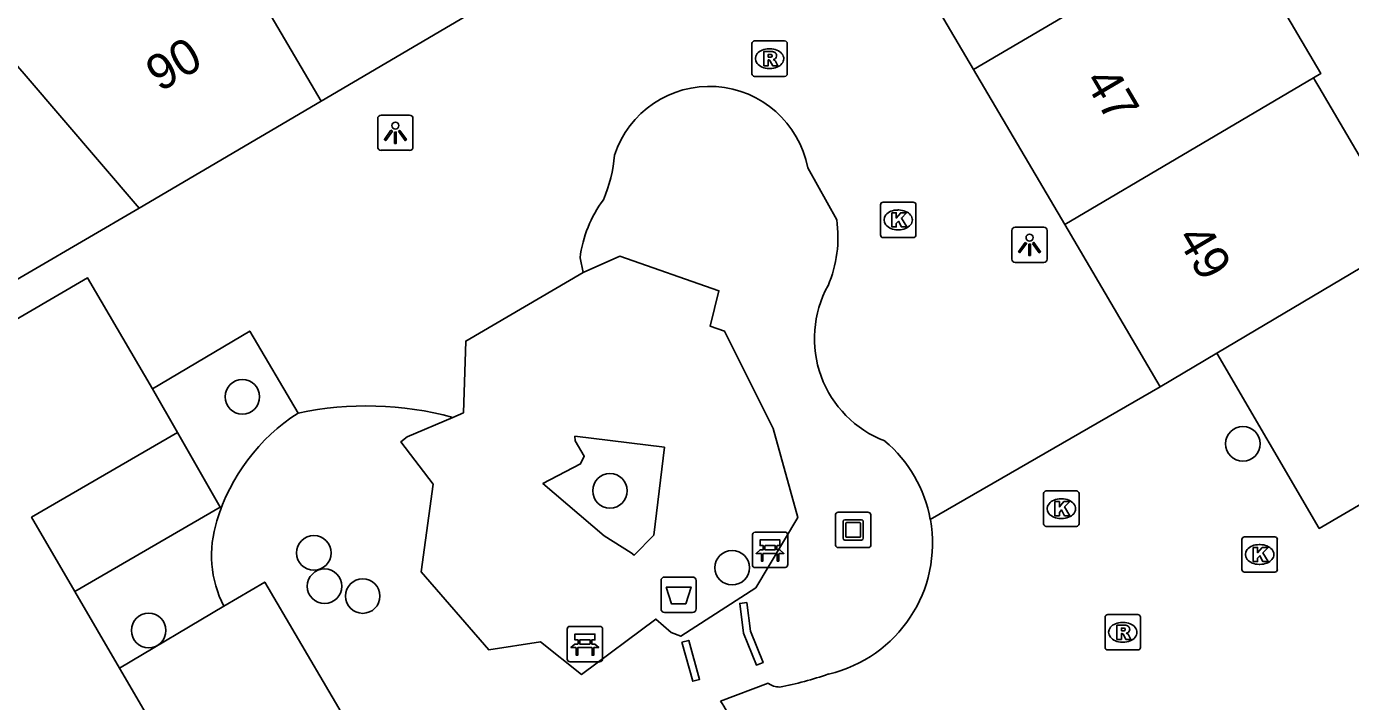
# Model space of a CAD drawing. Extents: x 161771 to 163125, y 382479 to 383177.
# Drawn here: x 162197.24 to 162234.66, y 382801.26 to 382820.33 of the extents above; entities that cross this region are included whole.
import ezdxf

# ---------------------------------------------------------------- set-up
doc = ezdxf.new("R2010")
doc.units = 0
for name, color, linetype in [('IMGEO_Afvalbak', 7, 'Continuous'), ('IMGEO_Bank', 7, 'Continuous'), ('IMGEO_Boom', 7, 'Continuous'), ('IMGEO_Groenvoorziening', 7, 'Continuous'), ('IMGEO_Haag', 7, 'Continuous'), ('IMGEO_Kolk', 7, 'Continuous'), ('IMGEO_Kunstobject', 7, 'Continuous'), ('IMGEO_Lichtpunt', 7, 'Continuous'), ('IMGEO_Pand', 7, 'Continuous'), ('IMGEO_Pand_nummerreeks', 7, 'Continuous'), ('IMGEO_Parkeervlak_open', 7, 'Continuous'), ('IMGEO_Rijbaan_lokaal_open', 7, 'Continuous'), ('IMGEO_Rioolput', 7, 'Continuous'), ('IMGEO_Voetpad_onverhard', 7, 'Continuous'), ('IMGEO_Woonerf_open', 7, 'Continuous')]:
    doc.layers.add(name, color=color, linetype=linetype)

msp = doc.modelspace()

# ---------------------------------------------------------------- linework, layer by layer
at = {"layer": 'IMGEO_Afvalbak'}
for p, q in [((162215.276, 382804.773), (162216.066, 382804.773)), ((162216.066, 382804.773), (162215.276, 382804.773)), ((162215.176, 382803.873), (162215.176, 382804.673)), ((162215.176, 382804.673), (162215.176, 382803.873)), ((162216.166, 382804.673), (162216.166, 382803.873)), ((162216.166, 382803.873), (162216.166, 382804.673)), ((162216.066, 382803.773), (162215.276, 382803.773)), ((162215.276, 382803.773), (162216.066, 382803.773))]:
    msp.add_line(p, q, dxfattribs=at)
msp.add_lwpolyline([(162215.319, 382804.487), (162216.023, 382804.487), (162215.874, 382804.017), (162215.468, 382804.017), (162215.319, 382804.487)], dxfattribs=at)
for centre, start, end in [((162215.276, 382804.673), 90, 180), ((162215.276, 382804.673), 90, 180), ((162216.066, 382804.673), 0, 90), ((162216.066, 382804.673), 360, 90), ((162215.276, 382803.873), 180, 270), ((162215.276, 382803.873), 180, 270), ((162216.066, 382803.873), 270, 0), ((162216.066, 382803.873), 270, 0)]:
    msp.add_arc(centre, 0.1, start, end, dxfattribs=at)
at = {"layer": 'IMGEO_Bank'}
for p, q in [((162217.758, 382805.117), (162217.758, 382805.958)), ((162217.758, 382805.958), (162217.758, 382805.117)), ((162217.833, 382806.042), (162218.674, 382806.042)), ((162218.674, 382806.042), (162217.833, 382806.042)), ((162218.758, 382805.967), (162218.758, 382805.126)), ((162218.758, 382805.126), (162218.758, 382805.967)), ((162218.455, 382805.44), (162218.062, 382805.44)), ((162218.067, 382805.548), (162218.067, 382805.654)), ((162218.111, 382805.654), (162218.111, 382805.548)), ((162218.399, 382805.66), (162218.117, 382805.66)), ((162218.117, 382805.542), (162218.399, 382805.542)), ((162218.405, 382805.548), (162218.405, 382805.654)), ((162218.449, 382805.654), (162218.449, 382805.548)), ((162218.683, 382805.042), (162217.842, 382805.042)), ((162217.842, 382805.042), (162218.683, 382805.042)), ((162212.525, 382802.455), (162212.525, 382803.296)), ((162212.525, 382803.296), (162212.525, 382802.455)), ((162212.6, 382803.38), (162213.441, 382803.38)), ((162213.441, 382803.38), (162212.6, 382803.38)), ((162213.525, 382803.305), (162213.525, 382802.464)), ((162213.525, 382802.464), (162213.525, 382803.305)), ((162212.834, 382802.886), (162212.834, 382802.992)), ((162212.878, 382802.992), (162212.878, 382802.886)), ((162213.166, 382802.998), (162212.884, 382802.998)), ((162212.884, 382802.88), (162213.166, 382802.88)), ((162213.172, 382802.886), (162213.172, 382802.992)), ((162213.216, 382802.992), (162213.216, 382802.886)), ((162213.222, 382802.778), (162212.829, 382802.778)), ((162213.45, 382802.38), (162212.609, 382802.38)), ((162212.609, 382802.38), (162213.45, 382802.38))]:
    msp.add_line(p, q, dxfattribs=at)
for points in [[(162218.061, 382805.66), (162217.975, 382805.66), (162217.975, 382805.821), (162218.538, 382805.821), (162218.538, 382805.66), (162218.455, 382805.66)], [(162218.005, 382805.44), (162217.863, 382805.44), (162217.975, 382805.542), (162218.061, 382805.542)], [(162218.055, 382805.433), (162218.055, 382805.226), (162218.012, 382805.226), (162218.012, 382805.433)], [(162218.455, 382805.542), (162218.538, 382805.542), (162218.65, 382805.44), (162218.511, 382805.44)], [(162218.505, 382805.433), (162218.505, 382805.226), (162218.461, 382805.226), (162218.461, 382805.433)], [(162212.772, 382802.778), (162212.63, 382802.778), (162212.742, 382802.88), (162212.828, 382802.88)], [(162212.828, 382802.998), (162212.742, 382802.998), (162212.742, 382803.159), (162213.305, 382803.159), (162213.305, 382802.998), (162213.222, 382802.998)], [(162213.222, 382802.88), (162213.305, 382802.88), (162213.417, 382802.778), (162213.278, 382802.778)], [(162212.822, 382802.771), (162212.822, 382802.564), (162212.779, 382802.564), (162212.779, 382802.771)], [(162213.272, 382802.771), (162213.272, 382802.564), (162213.228, 382802.564), (162213.228, 382802.771)]]:
    msp.add_lwpolyline(points, dxfattribs=at)
for centre, radius, start, end in [((162217.836, 382805.964), 0.0779, 92.4484, 184.2845), ((162217.836, 382805.964), 0.0779, 92.4484, 184.2845), ((162218.68, 382805.964), 0.0779, 2.4484, 94.2845), ((162218.68, 382805.964), 0.0779, 2.4484, 94.2845), ((162218.005, 382805.433), 0.00671, 2.8957, 87.1043), ((162218.062, 382805.433), 0.00671, 92.8957, 177.1043), ((162218.06, 382805.653), 0.00671, 2.8957, 87.1043), ((162218.06, 382805.549), 0.00671, 272.8957, 357.1043), ((162218.117, 382805.653), 0.00671, 92.8957, 177.1043), ((162218.117, 382805.549), 0.00671, 182.8957, 267.1043), ((162218.399, 382805.653), 0.00671, 2.8957, 87.1043), ((162218.399, 382805.549), 0.00671, 272.8957, 357.1043), ((162218.456, 382805.653), 0.00671, 92.8957, 177.1043), ((162218.456, 382805.549), 0.00671, 182.8957, 267.1043), ((162218.454, 382805.433), 0.00671, 2.8957, 87.1043), ((162218.511, 382805.433), 0.00671, 92.8957, 177.1043), ((162217.836, 382805.12), 0.0779, 182.4484, 274.2845), ((162217.836, 382805.12), 0.0779, 182.4484, 274.2845), ((162218.68, 382805.12), 0.0779, 272.4484, 4.2845), ((162218.68, 382805.12), 0.0779, 272.4484, 4.2845), ((162212.603, 382803.302), 0.0779, 92.4484, 184.2845), ((162212.603, 382803.302), 0.0779, 92.4484, 184.2845), ((162213.447, 382803.302), 0.0779, 2.4484, 94.2845), ((162213.447, 382803.302), 0.0779, 2.4484, 94.2845), ((162212.827, 382802.991), 0.00671, 2.8957, 87.1043), ((162212.827, 382802.887), 0.00671, 272.8957, 357.1043), ((162212.884, 382802.991), 0.00671, 92.8957, 177.1043), ((162212.884, 382802.887), 0.00671, 182.8957, 267.1043), ((162213.166, 382802.991), 0.00671, 2.8957, 87.1043), ((162213.166, 382802.887), 0.00671, 272.8957, 357.1043), ((162213.223, 382802.991), 0.00671, 92.8957, 177.1043), ((162213.223, 382802.887), 0.00671, 182.8957, 267.1043), ((162212.603, 382802.458), 0.0779, 182.4484, 274.2845), ((162212.603, 382802.458), 0.0779, 182.4484, 274.2845), ((162212.772, 382802.771), 0.00671, 2.8957, 87.1043), ((162212.829, 382802.771), 0.00671, 92.8957, 177.1043), ((162213.221, 382802.771), 0.00671, 2.8957, 87.1043), ((162213.278, 382802.771), 0.00671, 92.8957, 177.1043), ((162213.447, 382802.458), 0.0779, 272.4484, 4.2845), ((162213.447, 382802.458), 0.0779, 272.4484, 4.2845)]:
    msp.add_arc(centre, radius, start, end, dxfattribs=at)
at = {"layer": 'IMGEO_Boom'}
for centre in [(162203.343, 382809.865), (162231.621, 382808.538), (162213.733, 382807.209), (162205.365, 382805.454), (162217.185, 382805.037), (162205.667, 382804.512), (162206.744, 382804.236), (162200.695, 382803.263)]:
    msp.add_circle(centre, 0.489, dxfattribs=at)
at = {"layer": 'IMGEO_Groenvoorziening'}
for centre, radius, start, end in [((162207.881, 382804.784), 5.488, 122.651, 163.345), ((162205.647, 382805.388), 3.175, 162.2232, 206.9417)]:
    msp.add_arc(centre, radius, start, end, dxfattribs=at)
at = {"layer": 'IMGEO_Haag'}
for points in [[(162217.6, 382804.052), (162217.402, 382804.026), (162217.508, 382803.191), (162217.874, 382802.284), (162218.06, 382802.358), (162217.704, 382803.241), (162217.6, 382804.052)], [(162215.766, 382802.928), (162216.073, 382801.828), (162216.265, 382801.882), (162215.958, 382802.982), (162215.766, 382802.928)]]:
    msp.add_lwpolyline(points, dxfattribs=at)
at = {"layer": 'IMGEO_Kolk'}
for p, q in [((162221.379, 382814.438), (162221.379, 382815.29)), ((162221.454, 382815.364), (162222.306, 382815.364)), ((162222.38, 382815.29), (162222.38, 382814.438)), ((162221.867, 382815.144), (162221.892, 382815.144)), ((162221.89, 382814.584), (162221.865, 382814.584)), ((162222.306, 382814.364), (162221.454, 382814.364)), ((162225.989, 382806.278), (162225.989, 382807.13)), ((162226.064, 382807.204), (162226.916, 382807.204)), ((162226.477, 382806.984), (162226.502, 382806.984)), ((162226.99, 382807.13), (162226.99, 382806.278)), ((162226.916, 382806.204), (162226.064, 382806.204)), ((162226.5, 382806.424), (162226.475, 382806.424)), ((162231.593, 382804.984), (162231.593, 382805.836)), ((162231.668, 382805.91), (162232.52, 382805.91)), ((162232.594, 382805.836), (162232.594, 382804.984)), ((162232.081, 382805.69), (162232.106, 382805.69)), ((162232.104, 382805.13), (162232.079, 382805.13)), ((162232.52, 382804.91), (162231.668, 382804.91))]:
    msp.add_line(p, q, dxfattribs=at)
for points in [[(162221.379, 382814.438), (162221.379, 382815.29)], [(162221.454, 382815.364), (162222.306, 382815.364)], [(162222.38, 382815.29), (162222.38, 382814.438)], [(162221.7, 382815.064), (162221.823, 382815.064), (162221.823, 382814.913), (162221.953, 382815.064), (162222.117, 382815.064), (162221.971, 382814.913), (162222.124, 382814.664), (162221.972, 382814.664), (162221.887, 382814.828), (162221.823, 382814.761), (162221.823, 382814.664), (162221.7, 382814.664), (162221.7, 382815.064)], [(162222.306, 382814.364), (162221.454, 382814.364)], [(162225.989, 382806.278), (162225.989, 382807.13)], [(162226.064, 382807.204), (162226.916, 382807.204)], [(162226.99, 382807.13), (162226.99, 382806.278)], [(162226.31, 382806.904), (162226.433, 382806.904), (162226.433, 382806.753), (162226.563, 382806.904), (162226.727, 382806.904), (162226.581, 382806.753), (162226.734, 382806.504), (162226.582, 382806.504), (162226.497, 382806.668), (162226.433, 382806.601), (162226.433, 382806.504), (162226.31, 382806.504), (162226.31, 382806.904)], [(162226.916, 382806.204), (162226.064, 382806.204)], [(162231.593, 382804.984), (162231.593, 382805.836)], [(162231.668, 382805.91), (162232.52, 382805.91)], [(162232.594, 382805.836), (162232.594, 382804.984)], [(162231.914, 382805.61), (162232.037, 382805.61), (162232.037, 382805.459), (162232.167, 382805.61), (162232.331, 382805.61), (162232.185, 382805.459), (162232.338, 382805.21), (162232.186, 382805.21), (162232.101, 382805.374), (162232.037, 382805.307), (162232.037, 382805.21), (162231.914, 382805.21), (162231.914, 382805.61)], [(162232.52, 382804.91), (162231.668, 382804.91)]]:
    msp.add_lwpolyline(points, dxfattribs=at)
for centre, start, end in [((162221.456, 382815.288), 91.552, 178.448), ((162221.456, 382815.288), 91.552, 178.448), ((162222.304, 382815.288), 1.552, 88.448), ((162222.304, 382815.288), 1.552, 88.448), ((162221.456, 382814.44), 181.552, 268.448), ((162221.456, 382814.44), 181.552, 268.448), ((162222.304, 382814.44), 271.552, 358.448), ((162222.304, 382814.44), 271.552, 358.448), ((162226.066, 382807.128), 91.552, 178.448), ((162226.066, 382807.128), 91.552, 178.448), ((162226.914, 382807.128), 1.552, 88.448), ((162226.914, 382807.128), 1.552, 88.448), ((162226.066, 382806.28), 181.552, 268.448), ((162226.066, 382806.28), 181.552, 268.448), ((162226.914, 382806.28), 271.552, 358.448), ((162226.914, 382806.28), 271.552, 358.448), ((162231.67, 382805.834), 91.552, 178.448), ((162231.67, 382805.834), 91.552, 178.448), ((162232.518, 382805.834), 1.552, 88.448), ((162232.518, 382805.834), 1.552, 88.448), ((162231.67, 382804.986), 181.552, 268.448), ((162231.67, 382804.986), 181.552, 268.448), ((162232.518, 382804.986), 271.552, 358.448), ((162232.518, 382804.986), 271.552, 358.448)]:
    msp.add_arc(centre, 0.0765, start, end, dxfattribs=at)
for centre, major_axis, ratio, start_param, end_param in [((162221.866, 382814.864), (-0.387, 0.002), 0.722429, 4.712389, 7.853982), ((162221.891, 382814.864), (-0.39, 0.002), 0.717154, 1.570796, 4.712389), ((162226.476, 382806.704), (-0.387, 0.002), 0.722429, 4.712389, 7.853982), ((162226.501, 382806.704), (-0.39, 0.002), 0.717154, 1.570796, 4.712389), ((162232.08, 382805.41), (-0.387, 0.002), 0.722429, 4.712389, 7.853982), ((162232.105, 382805.41), (-0.39, 0.002), 0.717154, 1.570796, 4.712389)]:
    msp.add_ellipse(centre, major_axis=major_axis, ratio=ratio, start_param=start_param, end_param=end_param, dxfattribs=at)
at = {"layer": 'IMGEO_Kunstobject'}
for p, q in [((162221.021, 382806.603), (162220.18, 382806.603)), ((162221.021, 382806.603), (162220.18, 382806.603)), ((162220.105, 382806.519), (162220.105, 382805.678)), ((162220.105, 382806.519), (162220.105, 382805.678)), ((162220.319, 382805.867), (162220.319, 382806.341)), ((162220.369, 382806.391), (162220.843, 382806.391)), ((162220.399, 382806.291), (162220.399, 382805.917)), ((162220.793, 382806.311), (162220.419, 382806.311)), ((162220.813, 382805.917), (162220.813, 382806.291)), ((162220.893, 382806.341), (162220.893, 382805.867)), ((162221.105, 382805.687), (162221.105, 382806.528)), ((162221.105, 382805.687), (162221.105, 382806.528)), ((162220.843, 382805.817), (162220.369, 382805.817)), ((162220.419, 382805.897), (162220.793, 382805.897)), ((162220.189, 382805.603), (162221.03, 382805.603)), ((162220.189, 382805.603), (162221.03, 382805.603))]:
    msp.add_line(p, q, dxfattribs=at)
for centre, radius, start, end in [((162220.183, 382806.525), 0.0779, 92.4484, 184.2845), ((162220.183, 382806.525), 0.0779, 92.4484, 184.2845), ((162221.027, 382806.525), 0.0779, 2.4484, 94.2845), ((162221.027, 382806.525), 0.0779, 2.4484, 94.2845), ((162220.369, 382806.341), 0.05, 90, 180), ((162220.419, 382806.291), 0.02, 90, 180), ((162220.793, 382806.291), 0.02, 360, 90), ((162220.843, 382806.341), 0.05, 360, 90), ((162220.369, 382805.867), 0.05, 180, 270), ((162220.419, 382805.917), 0.02, 180, 270), ((162220.793, 382805.917), 0.02, 270, 0), ((162220.843, 382805.867), 0.05, 270, 0), ((162220.183, 382805.681), 0.0779, 182.4484, 274.2845), ((162220.183, 382805.681), 0.0779, 182.4484, 274.2845), ((162221.027, 382805.681), 0.0779, 272.4484, 4.2845), ((162221.027, 382805.681), 0.0779, 272.4484, 4.2845)]:
    msp.add_arc(centre, radius, start, end, dxfattribs=at)
at = {"layer": 'IMGEO_Lichtpunt'}
for p, q in [((162208.071, 382817.826), (162207.263, 382817.826)), ((162208.071, 382817.826), (162207.263, 382817.826)), ((162207.169, 382817.731), (162207.169, 382816.924)), ((162207.169, 382817.731), (162207.169, 382816.924)), ((162208.165, 382816.924), (162208.165, 382817.731)), ((162208.165, 382816.924), (162208.165, 382817.731)), ((162207.263, 382816.83), (162208.071, 382816.83)), ((162207.263, 382816.83), (162208.071, 382816.83)), ((162225.092, 382814.565), (162225.092, 382813.758)), ((162225.092, 382814.565), (162225.092, 382813.758)), ((162225.994, 382814.66), (162225.186, 382814.66)), ((162225.994, 382814.66), (162225.186, 382814.66)), ((162226.088, 382813.758), (162226.088, 382814.565)), ((162226.088, 382813.758), (162226.088, 382814.565)), ((162225.186, 382813.664), (162225.994, 382813.664)), ((162225.186, 382813.664), (162225.994, 382813.664))]:
    msp.add_line(p, q, dxfattribs=at)
for points in [[(162207.543, 382817.395), (162207.582, 382817.367), (162207.394, 382817.105), (162207.356, 382817.132), (162207.543, 382817.395)], [(162207.645, 382817.347), (162207.692, 382817.347), (162207.692, 382817.025), (162207.645, 382817.025), (162207.645, 382817.347)], [(162207.755, 382817.367), (162207.793, 382817.394), (162207.98, 382817.132), (162207.941, 382817.104), (162207.755, 382817.367)], [(162225.466, 382814.229), (162225.505, 382814.201), (162225.317, 382813.939), (162225.279, 382813.966), (162225.466, 382814.229)], [(162225.568, 382814.181), (162225.615, 382814.181), (162225.615, 382813.859), (162225.568, 382813.859), (162225.568, 382814.181)], [(162225.678, 382814.201), (162225.716, 382814.228), (162225.903, 382813.966), (162225.864, 382813.938), (162225.678, 382814.201)]]:
    msp.add_lwpolyline(points, dxfattribs=at)
for centre in [(162207.668, 382817.529), (162225.591, 382814.363)]:
    msp.add_circle(centre, 0.0994, dxfattribs=at)
for centre, start, end in [((162207.263, 382817.731), 90, 180), ((162207.263, 382817.731), 90, 180), ((162208.071, 382817.731), 0, 90), ((162208.071, 382817.731), 0, 90), ((162207.263, 382816.924), 180, 270), ((162207.263, 382816.924), 180, 270), ((162208.071, 382816.924), 270, 0), ((162208.071, 382816.924), 270, 360), ((162225.186, 382814.565), 90, 180), ((162225.186, 382814.565), 90, 180), ((162225.994, 382814.565), 0, 90), ((162225.994, 382814.565), 0, 90), ((162225.186, 382813.758), 180, 270), ((162225.186, 382813.758), 180, 270), ((162225.994, 382813.758), 270, 0), ((162225.994, 382813.758), 270, 360)]:
    msp.add_arc(centre, 0.0946, start, end, dxfattribs=at)
at = {"layer": 'IMGEO_Pand'}
for points in [[(162207.923, 382826.769), (162211.052, 382821.45), (162205.566, 382818.22)], [(162200.429, 382815.195), (162197.177, 382818.993), (162194.176, 382822.44), (162193.668, 382822.141), (162192.394, 382824.304), (162195.652, 382826.221), (162195.997, 382825.636), (162197.608, 382826.584), (162199.003, 382824.215), (162200.789, 382825.266), (162201.263, 382825.545)], [(162205.566, 382818.22), (162201.263, 382825.545)], [(162224.009, 382819.113), (162221.434, 382823.487)], [(162224.009, 382819.113), (162231.249, 382823.375)], [(162231.249, 382823.375), (162233.822, 382818.999), (162233.619, 382818.879)], [(162226.584, 382814.737), (162224.009, 382819.113)], [(162226.584, 382814.737), (162233.619, 382818.879)], [(162233.619, 382818.879), (162233.686, 382818.765), (162233.77, 382818.622), (162236.304, 382814.311)], [(162205.566, 382818.22), (162200.429, 382815.195)], [(162229.285, 382810.148), (162226.584, 382814.737)], [(162236.304, 382814.311), (162230.884, 382811.096)], [(162230.884, 382811.096), (162229.285, 382810.148)]]:
    msp.add_lwpolyline(points, dxfattribs=at)
at = {"layer": 'IMGEO_Parkeervlak_open'}
for points in [[(162238.887, 382815.82), (162241.801, 382810.837), (162233.78, 382806.145), (162230.884, 382811.096)], [(162201.507, 382808.861), (162202.72, 382806.749), (162198.606, 382804.365)], [(162206.378, 382797.335), (162207.784, 382798.145), (162203.975, 382804.63), (162202.816, 382803.949)], [(162199.871, 382802.195), (162202.816, 382803.949)]]:
    msp.add_lwpolyline(points, dxfattribs=at)
at = {"layer": 'IMGEO_Rijbaan_lokaal_open'}
for points in [[(162185.367, 382805.288), (162198.963, 382813.23), (162200.801, 382810.091)], [(162200.801, 382810.091), (162201.507, 382808.861)], [(162201.507, 382808.861), (162197.384, 382806.462), (162198.606, 382804.365)], [(162198.606, 382804.365), (162199.871, 382802.195)], [(162199.871, 382802.195), (162203.647, 382795.723)]]:
    msp.add_lwpolyline(points, dxfattribs=at)
at = {"layer": 'IMGEO_Rioolput'}
for p, q in [((162217.743, 382818.994), (162217.743, 382819.846)), ((162217.818, 382819.92), (162218.67, 382819.92)), ((162218.231, 382819.7), (162218.256, 382819.7)), ((162218.744, 382819.846), (162218.744, 382818.994)), ((162218.67, 382818.92), (162217.818, 382818.92)), ((162218.254, 382819.14), (162218.229, 382819.14)), ((162227.725, 382802.786), (162227.725, 382803.638)), ((162227.8, 382803.712), (162228.652, 382803.712)), ((162228.726, 382803.638), (162228.726, 382802.786)), ((162228.213, 382803.492), (162228.238, 382803.492)), ((162228.236, 382802.932), (162228.211, 382802.932)), ((162228.652, 382802.712), (162227.8, 382802.712))]:
    msp.add_line(p, q, dxfattribs=at)
for points in [[(162217.743, 382818.994), (162217.743, 382819.846)], [(162217.818, 382819.92), (162218.67, 382819.92)], [(162218.744, 382819.846), (162218.744, 382818.994)], [(162218.332, 382819.618), (162218.08, 382819.62), (162218.08, 382819.22)], [(162218.08, 382819.22), (162218.204, 382819.22), (162218.204, 382819.382), (162218.215, 382819.382)], [(162218.258, 382819.539), (162218.204, 382819.539), (162218.204, 382819.458)], [(162218.204, 382819.458), (162218.256, 382819.458)], [(162218.262, 382819.353), (162218.333, 382819.22), (162218.473, 382819.22), (162218.408, 382819.346)], [(162218.67, 382818.92), (162217.818, 382818.92)], [(162227.725, 382802.786), (162227.725, 382803.638)], [(162227.8, 382803.712), (162228.652, 382803.712)], [(162228.726, 382803.638), (162228.726, 382802.786)], [(162228.314, 382803.41), (162228.062, 382803.412), (162228.062, 382803.012)], [(162228.24, 382803.331), (162228.186, 382803.331), (162228.186, 382803.25)], [(162228.186, 382803.25), (162228.238, 382803.25)], [(162228.062, 382803.012), (162228.186, 382803.012), (162228.186, 382803.174), (162228.197, 382803.174)], [(162228.244, 382803.145), (162228.315, 382803.012), (162228.455, 382803.012), (162228.39, 382803.138)], [(162228.652, 382802.712), (162227.8, 382802.712)]]:
    msp.add_lwpolyline(points, dxfattribs=at)
for centre, radius, start, end in [((162217.82, 382819.844), 0.0765, 91.552, 178.448), ((162217.82, 382819.844), 0.0765, 91.552, 178.448), ((162218.668, 382819.844), 0.0765, 1.552, 88.448), ((162218.668, 382819.844), 0.0765, 1.552, 88.448), ((162218.214, 382819.329), 0.0533, 26.0293, 88.6989), ((162218.24, 382819.647), 0.19, 274.7715, 282.9687), ((162218.264, 382819.443), 0.0964, 77.0061, 93.1865), ((162218.278, 382819.5), 0.0378, 276.6634, 79.6772), ((162218.331, 382819.508), 0.109, 350.3612, 89.416), ((162218.329, 382819.508), 0.112, 277.5842, 350.9817), ((162218.313, 382819.293), 0.108, 29.5134, 73.7905), ((162217.82, 382818.996), 0.0765, 181.552, 268.448), ((162217.82, 382818.996), 0.0765, 181.552, 268.448), ((162218.668, 382818.996), 0.0765, 271.552, 358.448), ((162218.668, 382818.996), 0.0765, 271.552, 358.448), ((162227.802, 382803.636), 0.0765, 91.552, 178.448), ((162227.802, 382803.636), 0.0765, 91.552, 178.448), ((162228.65, 382803.636), 0.0765, 1.552, 88.448), ((162228.65, 382803.636), 0.0765, 1.552, 88.448), ((162228.222, 382803.439), 0.19, 274.7715, 282.9687), ((162228.246, 382803.235), 0.0964, 77.0061, 93.1865), ((162228.26, 382803.292), 0.0378, 276.6634, 79.6772), ((162228.313, 382803.3), 0.109, 350.3612, 89.416), ((162228.311, 382803.3), 0.112, 277.5842, 350.9817), ((162228.295, 382803.085), 0.108, 29.5134, 73.7905), ((162228.196, 382803.121), 0.0533, 26.0293, 88.6989), ((162227.802, 382802.788), 0.0765, 181.552, 268.448), ((162227.802, 382802.788), 0.0765, 181.552, 268.448), ((162228.65, 382802.788), 0.0765, 271.552, 358.448), ((162228.65, 382802.788), 0.0765, 271.552, 358.448)]:
    msp.add_arc(centre, radius, start, end, dxfattribs=at)
for centre, major_axis, ratio, start_param, end_param in [((162218.23, 382819.42), (-0.387, 0.002), 0.722429, 4.712389, 7.853982), ((162218.255, 382819.42), (-0.39, 0.002), 0.717154, 1.570796, 4.712389), ((162228.212, 382803.212), (-0.387, 0.002), 0.722429, 4.712389, 7.853982), ((162228.237, 382803.212), (-0.39, 0.002), 0.717154, 1.570796, 4.712389)]:
    msp.add_ellipse(centre, major_axis=major_axis, ratio=ratio, start_param=start_param, end_param=end_param, dxfattribs=at)
at = {"layer": 'IMGEO_Voetpad_onverhard'}
for points in [[(162209.288, 382809.284), (162208.003, 382808.733), (162207.824, 382808.597), (162208.738, 382807.398), (162208.399, 382804.921), (162210.307, 382802.719), (162211.772, 382802.945), (162212.93, 382802.02), (162215.031, 382803.587), (162215.465, 382803.21), (162215.734, 382803.098), (162217.853, 382804.465), (162219.041, 382806.456), (162218.348, 382808.971), (162216.972, 382811.72), (162216.563, 382811.862), (162216.811, 382812.862), (162214.015, 382813.836), (162212.972, 382813.373)], [(162209.288, 382809.284), (162209.589, 382809.414), (162209.659, 382811.442), (162212.972, 382813.373)], [(162215.271, 382808.439), (162212.744, 382808.752), (162212.753, 382808.621), (162213.007, 382808.187), (162212.9, 382807.971), (162211.838, 382807.413), (162213.566, 382805.94), (162214.328, 382805.46), (162214.415, 382805.388), (162214.969, 382805.956), (162215.271, 382808.439)]]:
    msp.add_lwpolyline(points, dxfattribs=at)
at = {"layer": 'IMGEO_Woonerf_open'}
for points in [[(162219.322, 382816.333), (162220.141, 382814.867)], [(162195.867, 382812.544), (162200.429, 382815.195)], [(162212.972, 382813.373), (162212.886, 382813.791)], [(162200.801, 382810.091), (162203.552, 382811.721), (162204.92, 382809.405)], [(162229.285, 382810.148), (162222.787, 382806.395)], [(162218.201, 382801.77), (162216.857, 382801.264)]]:
    msp.add_lwpolyline(points, dxfattribs=at)
for centre, radius, start, end in [((162216.544, 382815.808), 2.827, 10.7095, 161.7069), ((162209.898, 382817.007), 3.974, 336.6936, 355.4909), ((162216.379, 382813.34), 3.522, 143.4946, 172.6384), ((162216.669, 382814.377), 3.507, 336.9758, 8.0245), ((162222.607, 382811.51), 3.096, 151.1064, 249.1133), ((162206.855, 382800.346), 9.263, 74.7705, 102.0559), ((162219.06, 382805.723), 3.787, 10.2164, 49.8272), ((162219.059, 382805.724), 3.788, 282.9858, 10.1997), ((162218.533, 382802.237), 0.573, 234.5728, 269.506), ((162216.798, 382810.916), 9.412, 280.5915, 289.3074), ((162213.843, 382799.169), 3.67, 14.3538, 34.8034)]:
    msp.add_arc(centre, radius, start, end, dxfattribs=at)

# ---------------------------------------------------------------- texts
at = {"layer": 'IMGEO_Pand_nummerreeks'}
for s, rotation, p in [('90', 30.4928, (162201.009, 382818.461)), ('47', 300.4811, (162227.119, 382818.797)), ('49', 300.4811, (162229.731, 382814.358))]:
    msp.add_text(s, height=1, rotation=rotation, dxfattribs=at).set_placement(p)

doc.saveas('drawing.dxf')
